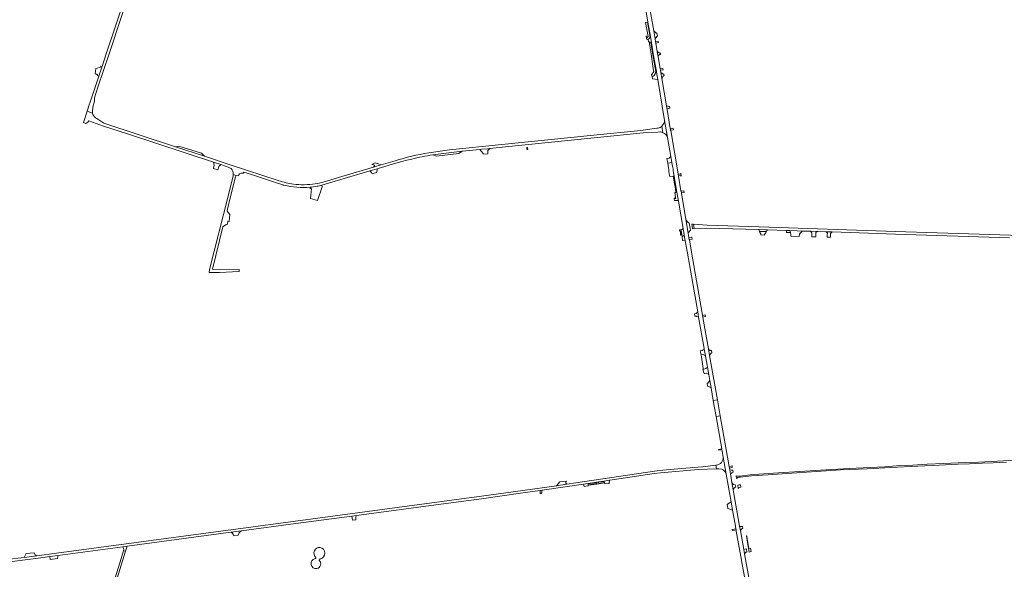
# Model space of a CAD drawing. Header units: metres. Extents: x 166325 to 190320, y 381923 to 404576.
# Tile 629 of 656: x 169828 to 171145, y 398310 to 399046. Entities that reach past the tile are written whole.
import ezdxf

# ---------------------------------------------------------------- set-up
doc = ezdxf.new("R2010")
doc.units = ezdxf.units.M
for name, color, linetype, lineweight in [('B-WE-OG-WATER_MEER-GV', 8, 'Continuous', 18), ('B-WE-VH-VERHARDING_ASFALT-GV', 8, 'Continuous', 18), ('B-WE-VH-VERHARDING_BETON-GV', 8, 'Continuous', 18), ('B-WE-VH-VERHARDING_BETONSTRAATSTEEN-GV', 8, 'Continuous', 18), ('B-WE-VH-VERHARDING_FUNDERING_ZAND-GV', 8, 'Continuous', 18), ('B-WE-VH-VERHARDING_STRAATBAKSTEEN-GV', 8, 'Continuous', 18)]:
    doc.layers.add(name, color=color, linetype=linetype, lineweight=lineweight)

msp = doc.modelspace()

# ---------------------------------------------------------------- linework, layer by layer
at = {"layer": 'B-WE-OG-WATER_MEER-GV'}
for points in [[(170229.796, 398339.044, 0.7019163), (170223.922, 398326.132)], [(170229.865, 398323.924, 0.87843729), (170229.796, 398339.044)], [(170223.194, 398324.052, 0.97392232), (170225.601, 398310.744)], [(170224.04, 398324.502, -0.40138655), (170223.194, 398324.052)], [(170225.601, 398310.744, 0.59452224), (170228.723, 398321.75)]]:
    msp.add_lwpolyline(points, format="xyb", dxfattribs=at)
at = {"layer": 'B-WE-OG-WATER_MEER-GV', "flags": 128}
for points in [[(170223.922, 398326.132), (170224.365, 398325.943), (170224.04, 398324.502)], [(170228.723, 398321.75), (170228.745, 398321.842), (170229.094, 398322.491), (170229.865, 398323.924)]]:
    msp.add_lwpolyline(points, dxfattribs=at)
at = {"layer": 'B-WE-VH-VERHARDING_ASFALT-GV', "flags": 128}
for points in [[(169991.821, 399153.66), (169984.331, 399122.369), (169980.962, 399111.17), (169943.875, 399000), (169938.143, 398982.817), (169937.777, 398981.72), (169936.093, 398976.674), (169933.867, 398970.002), (169923.51, 398938.953), (169923.124, 398937.797), (169920.202, 398929.04), (169919.048, 398925.58), (169918.189, 398923.006), (169925.555, 398920.536)], [(169991.821, 399153.66), (169984.331, 399122.369), (169980.962, 399111.17), (169943.875, 399000), (169938.143, 398982.817), (169937.777, 398981.72), (169936.093, 398976.674), (169933.867, 398970.002), (169923.51, 398938.953), (169923.124, 398937.797), (169920.202, 398929.04), (169919.048, 398925.58), (169918.189, 398923.006), (169925.555, 398920.536)], [(169925.422, 398922.428), (169925.811, 398928.46), (169928.032, 398936.21), (169927.981, 398940.84), (169932.561, 398954.95), (169947.624, 399000), (169963.882, 399048.621), (169976.573, 399086.791)], [(169925.422, 398922.428), (169925.811, 398928.46), (169928.032, 398936.21), (169927.981, 398940.84), (169932.561, 398954.95), (169947.624, 399000), (169963.882, 399048.621), (169976.573, 399086.791)], [(170751.108, 398595.808), (170749.532, 398604.777), (170742.154, 398646.751), (170742.036, 398647.422), (170741.634, 398649.711), (170741.558, 398650.146), (170726.76, 398734.339), (170723.976, 398750.617), (170723.89, 398751.119), (170723.461, 398753.628), (170723.393, 398754.028), (170722.52, 398759.13), (170719.31, 398778.26), (170713.403, 398812.864), (170713.291, 398813.522), (170712.897, 398815.827), (170712.805, 398816.364), (170709.479, 398835.847), (170709.401, 398836.302), (170709.03, 398838.476), (170708.877, 398839.374), (170699.03, 398897.059), (170698.972, 398897.387), (170698.569, 398899.67), (170698.5, 398900.059), (170694.201, 398925.28), (170693.331, 398930.386), (170687.156, 398966.614), (170685.757, 398974.824), (170685.234, 398977.891), (170684.95, 398979.559), (170682.133, 398996.086), (170681.466, 399000), (170680.973, 399002.891), (170679.071, 399014.054), (170678.71, 399016.168), (170678.076, 399019.889), (170676.266, 399030.506), (170668.608, 399075.439)], [(170751.108, 398595.808), (170749.532, 398604.777), (170742.154, 398646.751), (170742.036, 398647.422), (170741.634, 398649.711), (170741.558, 398650.146), (170726.76, 398734.339), (170723.976, 398750.617), (170723.89, 398751.119), (170723.461, 398753.628), (170723.393, 398754.028), (170722.52, 398759.13), (170719.31, 398778.26), (170713.403, 398812.864), (170713.291, 398813.522), (170712.897, 398815.827), (170712.805, 398816.364), (170709.479, 398835.847), (170709.401, 398836.302), (170709.03, 398838.476), (170708.877, 398839.374), (170699.03, 398897.059), (170698.972, 398897.387), (170698.569, 398899.67), (170698.5, 398900.059), (170694.201, 398925.28), (170693.331, 398930.386), (170687.156, 398966.614), (170685.757, 398974.824), (170685.234, 398977.891), (170684.95, 398979.559), (170682.133, 398996.086), (170681.466, 399000), (170680.973, 399002.891), (170679.071, 399014.054), (170678.71, 399016.168), (170678.076, 399019.889), (170676.266, 399030.506), (170668.608, 399075.439)], [(170664.51, 399066.511), (170668.606, 399042.38), (170671.924, 399022.828), (170673.372, 399014.293), (170675.798, 399000), (170679.861, 398976.063), (170680.542, 398972.048), (170681.68, 398965.346), (170690.948, 398910.737), (170694.9, 398887.879), (170699.246, 398862.452), (170700.651, 398854.228), (170701.162, 398851.238), (170701.671, 398848.26), (170702.133, 398845.558), (170702.53, 398843.236), (170702.975, 398840.634), (170703.413, 398838.07), (170703.725, 398836.244), (170707.4, 398814.741), (170709.445, 398802.775), (170715.731, 398765.997), (170717.173, 398757.557), (170717.252, 398757.095), (170718.579, 398749.333), (170721.35, 398733.118), (170735.218, 398654.211), (170736.424, 398647.348), (170743.773, 398605.534), (170743.999, 398604.245), (170745.516, 398595.614), (170748.169, 398580.521), (170749.493, 398572.989), (170749.964, 398570.315), (170751.333, 398562.537), (170753.069, 398552.668), (170756.051, 398535.725), (170761.537, 398536.644), (170751.108, 398595.808)], [(170664.51, 399066.511), (170668.606, 399042.38), (170671.924, 399022.828), (170673.372, 399014.293), (170675.798, 399000), (170679.861, 398976.063), (170680.542, 398972.048), (170681.68, 398965.346), (170690.948, 398910.737), (170694.9, 398887.879), (170699.246, 398862.452), (170700.651, 398854.228), (170701.162, 398851.238), (170701.671, 398848.26), (170702.133, 398845.558), (170702.53, 398843.236), (170702.975, 398840.634), (170703.413, 398838.07), (170703.725, 398836.244), (170707.4, 398814.741), (170709.445, 398802.775), (170715.731, 398765.997), (170717.173, 398757.557), (170717.252, 398757.095), (170718.579, 398749.333), (170721.35, 398733.118), (170735.218, 398654.211), (170736.424, 398647.348), (170743.773, 398605.534), (170743.999, 398604.245), (170745.516, 398595.614), (170748.169, 398580.521), (170749.493, 398572.989), (170749.964, 398570.315), (170751.333, 398562.537), (170753.069, 398552.668), (170756.051, 398535.725), (170761.537, 398536.644), (170751.108, 398595.808)], [(169925.555, 398920.536), (169918.189, 398923.006), (169913.21, 398908.08), (169916.472, 398906.6), (169919.331, 398908.251), (169920.4, 398909.92), (169940.112, 398903.141), (169972.402, 398892.7), (170087.148, 398854.781), (170097.158, 398851.473), (170104.822, 398848.94), (170110.922, 398846.298)], [(169925.555, 398920.536), (169918.189, 398923.006), (169913.21, 398908.08), (169916.472, 398906.6), (169919.331, 398908.251), (169920.4, 398909.92), (169940.112, 398903.141), (169972.402, 398892.7), (170087.148, 398854.781), (170097.158, 398851.473), (170104.822, 398848.94), (170110.922, 398846.298)], [(170174.7, 398830), (170173.602, 398830.356), (170110.843, 398850.731), (170075.052, 398862.611), (170036.311, 398875.371), (169940.691, 398907.001), (169931.021, 398913.141), (169929.256, 398914.262)], [(170174.7, 398830), (170173.602, 398830.356), (170110.843, 398850.731), (170075.052, 398862.611), (170036.311, 398875.371), (169940.691, 398907.001), (169931.021, 398913.141), (169929.256, 398914.262)], [(170688.732, 398894.204), (170687.21, 398903.011)], [(170688.732, 398894.204), (170687.21, 398903.011)], [(170682.076, 398900.353), (170680.3, 398900.098), (170659.27, 398897.078), (170596.33, 398890.86), (170472.981, 398878.21), (170403.281, 398871.21), (170375.212, 398867.23)], [(170682.076, 398900.353), (170680.3, 398900.098), (170659.27, 398897.078), (170596.33, 398890.86), (170472.981, 398878.21), (170403.281, 398871.21), (170375.212, 398867.23)], [(170380.611, 398864.641), (170419.971, 398869.381), (170443.512, 398871.75), (170445.747, 398871.975), (170453.742, 398872.78), (170456.888, 398873.097), (170473.43, 398874.761), (170596.511, 398887.32), (170666.64, 398894.31), (170681.633, 398895.149), (170684.281, 398895.297)], [(170380.611, 398864.641), (170419.971, 398869.381), (170443.512, 398871.75), (170445.747, 398871.975), (170453.742, 398872.78), (170456.888, 398873.097), (170473.43, 398874.761), (170596.511, 398887.32), (170666.64, 398894.31), (170681.633, 398895.149), (170684.281, 398895.297)], [(170232.06, 398823.779), (170232.204, 398823.816), (170232.348, 398823.853), (170236.702, 398825.151), (170296.604, 398843.005), (170306.516, 398845.959), (170307.536, 398846.263), (170331.459, 398853.393), (170339.293, 398855.57), (170345.862, 398857.281), (170352.455, 398858.894)], [(170232.06, 398823.779), (170232.204, 398823.816), (170232.348, 398823.853), (170236.702, 398825.151), (170296.604, 398843.005), (170306.516, 398845.959), (170307.536, 398846.263), (170331.459, 398853.393), (170339.293, 398855.57), (170345.862, 398857.281), (170352.455, 398858.894)], [(170330.33, 398856.758), (170311.57, 398851.13), (170305.466, 398849.299), (170301.467, 398848.099), (170259.072, 398835.381), (170234.231, 398828.21)], [(170330.33, 398856.758), (170311.57, 398851.13), (170305.466, 398849.299), (170301.467, 398848.099), (170259.072, 398835.381), (170234.231, 398828.21)], [(170113.521, 398836.6), (170106.531, 398807.68), (170081.892, 398711.021), (170081.331, 398707.271), (170095.491, 398707.291), (170121.65, 398708.211), (170121.421, 398711.201), (170094.841, 398710.831), (170086.841, 398710.87), (170085.801, 398711.631), (170099.79, 398768.37), (170104.131, 398771.47), (170105.803, 398771.69)], [(170113.521, 398836.6), (170106.531, 398807.68), (170081.892, 398711.021), (170081.331, 398707.271), (170095.491, 398707.291), (170121.65, 398708.211), (170121.421, 398711.201), (170094.841, 398710.831), (170086.841, 398710.87), (170085.801, 398711.631), (170099.79, 398768.37), (170104.131, 398771.47), (170105.803, 398771.69)], [(170105.803, 398771.69), (170106.252, 398775.61), (170108.22, 398775.39), (170109.292, 398784.77), (170105.742, 398789.31), (170105.943, 398791.871), (170109.932, 398808.59), (170116.859, 398835.313), (170117.639, 398837.002), (170113.725, 398838.374)], [(170105.803, 398771.69), (170106.252, 398775.61), (170108.22, 398775.39), (170109.292, 398784.77), (170105.742, 398789.31), (170105.943, 398791.871), (170109.932, 398808.59), (170116.859, 398835.313), (170117.639, 398837.002), (170113.725, 398838.374)], [(170113.725, 398838.374), (170117.639, 398837.002), (170120.706, 398836.303), (170120.859, 398837.011), (170121.176, 398837.937), (170122.049, 398839.075), (170122.79, 398839.71), (170124.245, 398840.213), (170125.833, 398840.239), (170127.156, 398839.948), (170127.722, 398841.254), (170138.032, 398838.09), (170170.163, 398827.579), (170179.989, 398824.365)], [(170113.725, 398838.374), (170117.639, 398837.002), (170120.706, 398836.303), (170120.859, 398837.011), (170121.176, 398837.937), (170122.049, 398839.075), (170122.79, 398839.71), (170124.245, 398840.213), (170125.833, 398840.239), (170127.156, 398839.948), (170127.722, 398841.254), (170138.032, 398838.09), (170170.163, 398827.579), (170179.989, 398824.365)], [(171167.67, 398756.419), (171000, 398762.166), (170817.59, 398768.04), (170747.68, 398770.34), (170729.604, 398771.625), (170730.373, 398766.108), (170747.6, 398766.5), (170817.046, 398764.495), (170826.025, 398764.204), (170828.39, 398764.127), (170854.076, 398763.291), (170857.631, 398763.175), (170858.52, 398763.146), (170868.077, 398762.835), (170874.784, 398762.617), (170885.317, 398762.274), (170886.313, 398762.242), (170894.892, 398761.963), (170896.113, 398761.923), (170907.025, 398761.568), (170914.894, 398761.312), (171000, 398758.543), (171152.54, 398753.38)], [(171167.67, 398756.419), (171000, 398762.166), (170817.59, 398768.04), (170747.68, 398770.34), (170729.604, 398771.625), (170730.373, 398766.108), (170747.6, 398766.5), (170817.046, 398764.495), (170826.025, 398764.204), (170828.39, 398764.127), (170854.076, 398763.291), (170857.631, 398763.175), (170858.52, 398763.146), (170868.077, 398762.835), (170874.784, 398762.617), (170885.317, 398762.274), (170886.313, 398762.242), (170894.892, 398761.963), (170896.113, 398761.923), (170907.025, 398761.568), (170914.894, 398761.312), (171000, 398758.543), (171152.54, 398753.38)], [(170803.377, 398298.839), (170797.798, 398330.581), (170796.761, 398336.478), (170792.309, 398361.809), (170791.313, 398367.472), (170782.742, 398416.235), (170781.028, 398425.99), (170779.03, 398437.352), (170778.067, 398442.831), (170777.76, 398444.58), (170777.66, 398445.155), (170777.24, 398447.56), (170765.307, 398515.256), (170759.826, 398514.277), (170767.47, 398470.841), (170767.629, 398469.937), (170769.379, 398459.995), (170773.42, 398437.059), (170779.908, 398400.18), (170781.897, 398388.877), (170785.167, 398370.29), (170786.264, 398364.055), (170786.528, 398362.551), (170786.8, 398361.008), (170793.675, 398321.935), (170794.246, 398318.687), (170797.572, 398299.784)], [(171162.324, 398455.831), (171144.498, 398454.776), (171127.984, 398453.995), (171111.084, 398453.248), (171093.682, 398452.673), (171064.106, 398451.59), (171042.383, 398450.351), (171023.182, 398449.218), (171006.609, 398448.636), (170984.902, 398446.942), (170937.735, 398444.695), (170899.37, 398442.485), (170829.35, 398437.91), (170805.15, 398436.08), (170791.723, 398434.635), (170792.03, 398433.04), (170807.19, 398434.75), (170829.43, 398436.39), (170854.217, 398437.842), (170894.216, 398440.775), (170926.426, 398442.706), (170961.944, 398444.291), (170993.756, 398446.041), (171029.856, 398447.801), (171058.326, 398449.322), (171083.572, 398450.569), (171098.713, 398451.08), (171115.674, 398451.758), (171130.684, 398452.28), (171148.367, 398453.153)], [(170272.476, 398381.087), (170278.5, 398381.891), (170391.431, 398396.97), (170445.962, 398404.22), (170501.392, 398411.92), (170524.313, 398415.298), (170527.01, 398415.695), (170582.458, 398423.866), (170588.682, 398424.783), (170599.845, 398426.428), (170602.558, 398426.828), (170609.473, 398427.847), (170617.328, 398429.004), (170620.678, 398429.498), (170677.011, 398437.8), (170685.26, 398438.76), (170735.99, 398443.32), (170760.175, 398444.23), (170759.599, 398449.092), (170742.02, 398447.011), (170728.8, 398446.051), (170724.925, 398445.689), (170713.558, 398444.626), (170688.48, 398442.281), (170677.28, 398441.021), (170572.002, 398425.4), (170560.244, 398423.684), (170546.109, 398421.621), (170501.152, 398415.06), (170445.752, 398407.49), (170196.96, 398374.19), (169877.222, 398331.2), (169850.739, 398327.82), (169834.079, 398325.694), (169810.465, 398322.681)], [(170272.476, 398381.087), (170278.5, 398381.891), (170391.431, 398396.97), (170445.962, 398404.22), (170501.392, 398411.92), (170524.313, 398415.298), (170527.01, 398415.695), (170582.458, 398423.866), (170588.682, 398424.783), (170599.845, 398426.428), (170602.558, 398426.828), (170609.473, 398427.847), (170617.328, 398429.004), (170620.678, 398429.498), (170677.011, 398437.8), (170685.26, 398438.76), (170735.99, 398443.32), (170760.175, 398444.23), (170759.599, 398449.092), (170742.02, 398447.011), (170728.8, 398446.051), (170724.925, 398445.689), (170713.558, 398444.626), (170688.48, 398442.281), (170677.28, 398441.021), (170572.002, 398425.4), (170560.244, 398423.684), (170546.109, 398421.621), (170501.152, 398415.06), (170445.752, 398407.49), (170196.96, 398374.19), (169877.222, 398331.2), (169850.739, 398327.82), (169834.079, 398325.694), (169810.465, 398322.681)], [(169806.928, 398318.667), (169810.594, 398319.159), (169849.368, 398324.362), (169855.58, 398325.196), (169868.262, 398326.897), (169879.143, 398328.357), (169965.821, 398339.988), (169971.8, 398340.79), (170110.368, 398359.384), (170124.843, 398361.326), (170197.381, 398371.06), (170272.476, 398381.087)], [(169806.928, 398318.667), (169810.594, 398319.159), (169849.368, 398324.362), (169855.58, 398325.196), (169868.262, 398326.897), (169879.143, 398328.357), (169965.821, 398339.988), (169971.8, 398340.79), (170110.368, 398359.384), (170124.843, 398361.326), (170197.381, 398371.06), (170272.476, 398381.087)]]:
    msp.add_lwpolyline(points, dxfattribs=at)
at = {"layer": 'B-WE-VH-VERHARDING_ASFALT-GV'}
for points in [[(169925.555, 398920.536, -0.04703069), (169925.422, 398922.428)], [(169925.555, 398920.536, -0.04703069), (169925.422, 398922.428)], [(169929.256, 398914.262, -0.18637741), (169925.555, 398920.536)], [(169929.256, 398914.262, -0.18637741), (169925.555, 398920.536)], [(170687.21, 398903.011, -0.12886282), (170682.076, 398900.353)], [(170687.21, 398903.011, -0.12886282), (170682.076, 398900.353)], [(170684.281, 398895.297, -0.09445965), (170688.732, 398894.204)], [(170684.281, 398895.297, -0.09445965), (170688.732, 398894.204)], [(170375.212, 398867.23, 0.03025292), (170330.33, 398856.758)], [(170375.212, 398867.23, 0.03025292), (170330.33, 398856.758)], [(170352.455, 398858.894, -0.01566264), (170380.611, 398864.641)], [(170352.455, 398858.894, -0.01566264), (170380.611, 398864.641)], [(170110.922, 398846.298, -0.19050423), (170113.725, 398838.374)], [(170110.922, 398846.298, -0.19050423), (170113.725, 398838.374)], [(170113.725, 398838.374, -0.03945568), (170113.521, 398836.6)], [(170113.725, 398838.374, -0.03945568), (170113.521, 398836.6)], [(170194.141, 398825.361, -0.03772006), (170174.7, 398830)], [(170194.141, 398825.361, -0.03772006), (170174.7, 398830)], [(170179.989, 398824.365, 0.00595514), (170181.458, 398824.018)], [(170179.989, 398824.365, 0.00595514), (170181.458, 398824.018)], [(170181.458, 398824.018, 0.08684172), (170216.463, 398821.189)], [(170181.458, 398824.018, 0.08684172), (170216.463, 398821.189)], [(170223.422, 398825.57, -0.05939019), (170194.141, 398825.361)], [(170223.422, 398825.57, -0.05939019), (170194.141, 398825.361)], [(170216.463, 398821.189, 0.02331752), (170225.893, 398822.511)], [(170216.463, 398821.189, 0.02331752), (170225.893, 398822.511)], [(170234.231, 398828.21, -0.04235371), (170223.422, 398825.57)], [(170234.231, 398828.21, -0.04235371), (170223.422, 398825.57)], [(170225.893, 398822.511, 0.02405063), (170232.06, 398823.779)]]:
    msp.add_lwpolyline(points, format="xyb", dxfattribs=at)
at = {"layer": 'B-WE-VH-VERHARDING_ASFALT-GV', "flags": 128}
for points in [[(170041.111, 398876.381), (170036.311, 398875.371), (170075.052, 398862.611), (170071.072, 398866.621)], [(170041.111, 398876.381), (170036.311, 398875.371), (170075.052, 398862.611), (170071.072, 398866.621)], [(170415.71, 398866.24), (170419.971, 398869.381), (170380.611, 398864.641), (170385.62, 398862.83)], [(170415.71, 398866.24), (170419.971, 398869.381), (170380.611, 398864.641), (170385.62, 398862.83)], [(170761.537, 398536.644), (170756.051, 398535.725), (170757.346, 398528.369), (170758.551, 398521.523), (170759.826, 398514.277), (170765.307, 398515.256)], [(170791.723, 398434.635), (170788.24, 398434.26), (170786.5, 398434.86), (170787.11, 398431.31), (170788.78, 398432.48), (170792.03, 398433.04)]]:
    msp.add_lwpolyline(points, close=True, dxfattribs=at)
at = {"layer": 'B-WE-VH-VERHARDING_BETON-GV', "flags": 128}
for points in [[(169938.143, 398982.817), (169936.449, 398983.324), (169936.105, 398981.949), (169934.797, 398981.585), (169931.682, 398980.718), (169929.956, 398980.238), (169928.858, 398972.823), (169930.049, 398972.783), (169931.16, 398972.386), (169932.152, 398971.513), (169931.954, 398970.72), (169933.867, 398970.002), (169936.093, 398976.674), (169937.777, 398981.72)], [(169938.143, 398982.817), (169936.449, 398983.324), (169936.105, 398981.949), (169934.797, 398981.585), (169931.682, 398980.718), (169929.956, 398980.238), (169928.858, 398972.823), (169930.049, 398972.783), (169931.16, 398972.386), (169932.152, 398971.513), (169931.954, 398970.72), (169933.867, 398970.002), (169936.093, 398976.674), (169937.777, 398981.72)], [(170828.29, 398763.939), (170828.39, 398764.127), (170826.025, 398764.204), (170817.046, 398764.495), (170817.77, 398762.072), (170827.126, 398761.767)], [(170828.29, 398763.939), (170828.39, 398764.127), (170826.025, 398764.204), (170817.046, 398764.495), (170817.77, 398762.072), (170827.126, 398761.767)], [(170858.52, 398763.146), (170857.631, 398763.175), (170854.076, 398763.291), (170854.144, 398760.843), (170859.189, 398760.63)], [(170858.52, 398763.146), (170857.631, 398763.175), (170854.076, 398763.291), (170854.144, 398760.843), (170859.189, 398760.63)]]:
    msp.add_lwpolyline(points, close=True, dxfattribs=at)
msp.add_lwpolyline([(170216.463, 398821.189), (170216.592, 398819.245), (170218.233, 398819.351), (170217.033, 398806.266), (170226.329, 398803.37), (170232.467, 398821.679), (170232.06, 398823.779)], dxfattribs=at)
msp.add_lwpolyline([(170216.463, 398821.189), (170216.592, 398819.245), (170218.233, 398819.351), (170217.033, 398806.266), (170226.329, 398803.37), (170232.467, 398821.679), (170232.06, 398823.779)], dxfattribs=at)
at = {"layer": 'B-WE-VH-VERHARDING_BETON-GV'}
for points in [[(170225.893, 398822.511, -0.02331752), (170216.463, 398821.189)], [(170232.06, 398823.779, -0.02405063), (170225.893, 398822.511)], [(170232.06, 398823.779, -0.02405063), (170225.893, 398822.511)]]:
    msp.add_lwpolyline(points, format="xyb", dxfattribs=at)
at = {"layer": 'B-WE-VH-VERHARDING_BETONSTRAATSTEEN-GV', "flags": 128}
for points in [[(170668.606, 399042.38), (170667.934, 399042.266), (170671.386, 399021.929), (170671.924, 399022.828)], [(170668.606, 399042.38), (170667.934, 399042.266), (170671.386, 399021.929), (170671.924, 399022.828)], [(170671.924, 399022.828), (170671.386, 399021.929), (170670.288, 399020.093), (170668.891, 399019.313), (170669.409, 399015.652), (170670.226, 399015.689), (170672.633, 399014.578), (170673.372, 399014.293)], [(170671.924, 399022.828), (170671.386, 399021.929), (170670.288, 399020.093), (170668.891, 399019.313), (170669.409, 399015.652), (170670.226, 399015.689), (170672.633, 399014.578), (170673.372, 399014.293)], [(170680.568, 399027.841), (170679.582, 399027.672), (170676.266, 399030.506), (170678.076, 399019.889), (170680.376, 399023.069), (170681.354, 399023.236)], [(170680.568, 399027.841), (170679.582, 399027.672), (170676.266, 399030.506), (170678.076, 399019.889), (170680.376, 399023.069), (170681.354, 399023.236)], [(170675.798, 399000), (170673.372, 399014.293), (170672.633, 399014.578), (170676.179, 398993.491), (170679.296, 398975.967), (170679.861, 398976.063)], [(170675.798, 399000), (170673.372, 399014.293), (170672.633, 399014.578), (170676.179, 398993.491), (170679.296, 398975.967), (170679.861, 398976.063)], [(170682.466, 399016.719), (170678.71, 399016.168), (170679.071, 399014.054), (170682.775, 399014.908)], [(170682.466, 399016.719), (170678.71, 399016.168), (170679.071, 399014.054), (170682.775, 399014.908)], [(170685.32, 399000), (170685.155, 399000.964), (170683.95, 399000.902), (170683.362, 399001.486), (170680.973, 399002.891), (170681.466, 399000), (170682.133, 398996.086), (170682.404, 398997.229), (170683.12, 398998.129), (170684.127, 398998.825), (170685.486, 398999.025)], [(170685.32, 399000), (170685.155, 399000.964), (170683.95, 399000.902), (170683.362, 399001.486), (170680.973, 399002.891), (170681.466, 399000), (170682.133, 398996.086), (170682.404, 398997.229), (170683.12, 398998.129), (170684.127, 398998.825), (170685.486, 398999.025)], [(170680.542, 398972.048), (170679.861, 398976.063), (170679.296, 398975.967), (170678.137, 398972.933), (170676.761, 398970.975), (170675.707, 398970.019), (170674.235, 398969.473), (170674.602, 398966.191), (170681.68, 398965.346)], [(170680.542, 398972.048), (170679.861, 398976.063), (170679.296, 398975.967), (170678.137, 398972.933), (170676.761, 398970.975), (170675.707, 398970.019), (170674.235, 398969.473), (170674.602, 398966.191), (170681.68, 398965.346)], [(170688.694, 398980.232), (170684.95, 398979.559), (170685.234, 398977.891), (170689.014, 398978.357)], [(170688.694, 398980.232), (170684.95, 398979.559), (170685.234, 398977.891), (170689.014, 398978.357)], [(170690.271, 398970.994), (170690.007, 398972.541), (170689.174, 398972.659), (170688.373, 398973.168), (170687.538, 398973.639), (170685.757, 398974.824), (170687.156, 398966.614), (170687.641, 398967.436), (170688.574, 398969.328), (170689.294, 398970.121)], [(170690.271, 398970.994), (170690.007, 398972.541), (170689.174, 398972.659), (170688.373, 398973.168), (170687.538, 398973.639), (170685.757, 398974.824), (170687.156, 398966.614), (170687.641, 398967.436), (170688.574, 398969.328), (170689.294, 398970.121)], [(170697.374, 398929.376), (170696.632, 398929.342), (170695.663, 398929.555), (170695.087, 398929.571), (170693.331, 398930.386), (170694.201, 398925.28), (170694.831, 398926.034), (170696.266, 398926.832), (170697.793, 398926.921)], [(170697.374, 398929.376), (170696.632, 398929.342), (170695.663, 398929.555), (170695.087, 398929.571), (170693.331, 398930.386), (170694.201, 398925.28), (170694.831, 398926.034), (170696.266, 398926.832), (170697.793, 398926.921)], [(170702.336, 398900.319), (170698.569, 398899.67), (170698.972, 398897.387), (170702.729, 398898.034)], [(170702.336, 398900.319), (170698.569, 398899.67), (170698.972, 398897.387), (170702.729, 398898.034)], [(170454.407, 398870.238), (170456.888, 398873.097), (170453.742, 398872.78), (170445.747, 398871.975), (170443.512, 398871.75), (170448.184, 398866.386), (170448.206, 398865.59), (170454.259, 398866.026)], [(170454.407, 398870.238), (170456.888, 398873.097), (170453.742, 398872.78), (170445.747, 398871.975), (170443.512, 398871.75), (170448.184, 398866.386), (170448.206, 398865.59), (170454.259, 398866.026)], [(170507.541, 398874.329), (170506.663, 398874.25), (170506.719, 398871.525), (170507.656, 398871.519)], [(170507.541, 398874.329), (170506.663, 398874.25), (170506.719, 398871.525), (170507.656, 398871.519)], [(170699.246, 398862.452), (170697.125, 398859.999), (170694.066, 398859.574), (170695.039, 398853.333), (170700.651, 398854.228)], [(170699.246, 398862.452), (170697.125, 398859.999), (170694.066, 398859.574), (170695.039, 398853.333), (170700.651, 398854.228)], [(170702.975, 398840.634), (170702.53, 398843.236), (170702.133, 398845.558), (170701.671, 398848.26), (170701.162, 398851.238), (170700.651, 398854.228), (170695.039, 398853.333), (170695.512, 398850.296), (170695.964, 398847.401), (170696.372, 398844.786), (170696.762, 398842.285), (170697.159, 398839.738), (170697.564, 398837.139), (170697.797, 398835.649), (170702.546, 398836.126), (170703.725, 398836.244), (170703.413, 398838.07)], [(170702.975, 398840.634), (170702.53, 398843.236), (170702.133, 398845.558), (170701.671, 398848.26), (170701.162, 398851.238), (170700.651, 398854.228), (170695.039, 398853.333), (170695.512, 398850.296), (170695.964, 398847.401), (170696.372, 398844.786), (170696.762, 398842.285), (170697.159, 398839.738), (170697.564, 398837.139), (170697.797, 398835.649), (170702.546, 398836.126), (170703.725, 398836.244), (170703.413, 398838.07)], [(170306.424, 398844.11), (170306.516, 398845.959), (170296.604, 398843.005), (170298.708, 398840.772), (170299.646, 398839.207), (170305.296, 398840.914)], [(170306.424, 398844.11), (170306.516, 398845.959), (170296.604, 398843.005), (170298.708, 398840.772), (170299.646, 398839.207), (170305.296, 398840.914)], [(170703.725, 398836.244), (170702.546, 398836.126), (170704.15, 398825.88), (170704.812, 398821.816), (170705.998, 398814.501), (170707.4, 398814.741)], [(170703.725, 398836.244), (170702.546, 398836.126), (170704.15, 398825.88), (170704.812, 398821.816), (170705.998, 398814.501), (170707.4, 398814.741)], [(170712.6, 398839.832), (170711.983, 398838.977), (170709.03, 398838.476), (170709.401, 398836.302), (170712.352, 398836.803), (170713.234, 398836.098)], [(170712.6, 398839.832), (170711.983, 398838.977), (170709.03, 398838.476), (170709.401, 398836.302), (170712.352, 398836.803), (170713.234, 398836.098)], [(170707.4, 398814.741), (170705.998, 398814.501), (170705.851, 398814.361), (170704.717, 398813.955), (170705.548, 398807.595), (170705.715, 398806.317), (170703.611, 398805.995), (170704.035, 398803.271), (170706.075, 398803.561), (170706.978, 398803.609), (170708.267, 398803.352), (170709.445, 398802.775)], [(170707.4, 398814.741), (170705.998, 398814.501), (170705.851, 398814.361), (170704.717, 398813.955), (170705.548, 398807.595), (170705.715, 398806.317), (170703.611, 398805.995), (170704.035, 398803.271), (170706.075, 398803.561), (170706.978, 398803.609), (170708.267, 398803.352), (170709.445, 398802.775)], [(170716.565, 398816.449), (170712.897, 398815.827), (170713.291, 398813.522), (170716.956, 398814.144)], [(170716.565, 398816.449), (170712.897, 398815.827), (170713.291, 398813.522), (170716.956, 398814.144)], [(170729.604, 398771.625), (170727.25, 398771.849), (170728.12, 398765.599), (170730.373, 398766.108)], [(170729.604, 398771.625), (170727.25, 398771.849), (170728.12, 398765.599), (170730.373, 398766.108)], [(170825.236, 398759.267), (170825.533, 398759.622), (170825.881, 398759.928), (170826.273, 398760.176), (170827.126, 398761.767), (170817.77, 398762.072), (170818.293, 398760.324), (170818.672, 398760.084), (170819.004, 398759.783), (170819.279, 398759.429), (170819.489, 398759.033), (170819.628, 398758.607), (170819.691, 398758.163), (170819.679, 398757.806), (170819.676, 398757.715), (170819.584, 398757.276), (170824.727, 398757.064), (170824.688, 398757.526), (170824.721, 398757.988), (170824.825, 398758.439), (170824.999, 398758.869)], [(170825.236, 398759.267), (170825.533, 398759.622), (170825.881, 398759.928), (170826.273, 398760.176), (170827.126, 398761.767), (170817.77, 398762.072), (170818.293, 398760.324), (170818.672, 398760.084), (170819.004, 398759.783), (170819.279, 398759.429), (170819.489, 398759.033), (170819.628, 398758.607), (170819.691, 398758.163), (170819.679, 398757.806), (170819.676, 398757.715), (170819.584, 398757.276), (170824.727, 398757.064), (170824.688, 398757.526), (170824.721, 398757.988), (170824.825, 398758.439), (170824.999, 398758.869)], [(170872.136, 398759.864), (170874.784, 398762.617), (170868.077, 398762.835), (170858.52, 398763.146), (170859.189, 398760.63), (170859.886, 398758.012), (170859.883, 398755.853), (170870.84, 398755.472), (170870.99, 398756.244), (170871.395, 398758.329)], [(170872.136, 398759.864), (170874.784, 398762.617), (170868.077, 398762.835), (170858.52, 398763.146), (170859.189, 398760.63), (170859.886, 398758.012), (170859.883, 398755.853), (170870.84, 398755.472), (170870.99, 398756.244), (170871.395, 398758.329)], [(170893.2, 398760.755), (170894.892, 398761.963), (170886.313, 398762.242), (170887.937, 398760.151), (170887.887, 398757.588), (170887.878, 398757.189), (170887.842, 398755.703), (170887.826, 398755.009), (170893.005, 398754.841), (170893.023, 398755.445), (170893.071, 398757.063), (170893.082, 398757.436)], [(170893.2, 398760.755), (170894.892, 398761.963), (170886.313, 398762.242), (170887.937, 398760.151), (170887.887, 398757.588), (170887.878, 398757.189), (170887.842, 398755.703), (170887.826, 398755.009), (170893.005, 398754.841), (170893.023, 398755.445), (170893.071, 398757.063), (170893.082, 398757.436)], [(170914.894, 398761.312), (170907.025, 398761.568), (170908.81, 398759.535), (170908.595, 398757.067), (170908.568, 398756.23), (170908.521, 398754.717), (170908.509, 398754.345), (170912.747, 398754.433), (170912.751, 398754.644), (170912.784, 398756.37), (170912.796, 398757.036), (170912.822, 398759.425)], [(170914.894, 398761.312), (170907.025, 398761.568), (170908.81, 398759.535), (170908.595, 398757.067), (170908.568, 398756.23), (170908.521, 398754.717), (170908.509, 398754.345), (170912.747, 398754.433), (170912.751, 398754.644), (170912.784, 398756.37), (170912.796, 398757.036), (170912.822, 398759.425)], [(170727.118, 398754.262), (170723.461, 398753.628), (170723.89, 398751.119), (170727.553, 398751.755)], [(170727.118, 398754.262), (170723.461, 398753.628), (170723.89, 398751.119), (170727.553, 398751.755)], [(170735.218, 398654.211), (170733.775, 398652.793), (170733.221, 398652.375), (170732.597, 398652.067), (170731.919, 398651.931), (170730.868, 398651.719), (170731.484, 398648.713), (170732.525, 398648.684), (170733.554, 398648.413), (170733.915, 398648.318), (170736.424, 398647.348)], [(170745.343, 398650.362), (170741.634, 398649.711), (170742.036, 398647.422), (170745.745, 398648.075)], [(170743.999, 398604.245), (170741.043, 398602.533), (170738.57, 398602.203), (170739.656, 398596.933), (170742.573, 398597.382), (170745.516, 398595.614)], [(170753.753, 398602.538), (170752.76, 398602.467), (170752.016, 398602.775), (170751.484, 398602.935), (170750.993, 398603.238), (170750.61, 398603.572), (170749.532, 398604.777), (170751.108, 398595.808), (170751.723, 398597.183), (170752.366, 398598.101), (170753.224, 398599.117), (170754.26, 398599.654)], [(170748.169, 398580.521), (170745.929, 398578.62), (170745.166, 398578.245), (170742.843, 398577.715), (170742.209, 398577.57), (170743.508, 398572.662), (170743.642, 398571.855), (170744.864, 398571.958), (170746.591, 398572.104), (170746.878, 398572.108), (170749.964, 398570.315), (170749.493, 398572.989)], [(170751.333, 398562.537), (170748.571, 398558.867), (170747.695, 398558.718), (170748.375, 398554.707), (170749.166, 398554.846), (170753.069, 398552.668)], [(170767.629, 398469.937), (170767.47, 398470.841), (170763.099, 398470.146), (170763.259, 398469.203), (170766.278, 398469.698)], [(170781.062, 398448.226), (170777.24, 398447.56), (170777.66, 398445.155), (170781.481, 398445.821)], [(170782.035, 398442.635), (170780.519, 398442.615), (170778.067, 398442.831), (170779.03, 398437.352), (170780.859, 398438.948), (170782.514, 398439.874)], [(170558.78, 398425.264), (170558.857, 398426.685), (170559.566, 398427.696), (170550.813, 398426.834), (170549.965, 398425.791), (170549.024, 398424.717), (170548.749, 398424.404), (170546.109, 398421.621), (170560.244, 398423.684), (170559.016, 398424.721)], [(170602.624, 398426.332), (170602.631, 398426.333), (170609.546, 398427.352), (170609.669, 398427.37), (170609.473, 398427.847), (170602.558, 398426.828), (170599.845, 398426.428), (170588.682, 398424.783), (170588.613, 398424.267), (170588.755, 398424.288), (170599.916, 398425.933), (170599.917, 398425.933)], [(170588.393, 398422.612), (170588.434, 398422.916), (170588.613, 398424.267), (170588.682, 398424.783), (170582.458, 398423.866), (170583.387, 398420.682), (170588.222, 398421.323), (170588.554, 398421.365), (170588.433, 398422.308)], [(170602.624, 398426.332), (170599.917, 398425.933), (170599.916, 398425.933), (170600.113, 398424.559), (170588.434, 398422.916), (170588.393, 398422.612), (170588.433, 398422.308), (170600.185, 398423.914), (170602.927, 398424.28), (170610.495, 398425.367), (170610.26, 398425.937), (170602.822, 398424.847)], [(170785.44, 398423.015), (170783.521, 398423.266), (170783.063, 398423.457), (170781.992, 398424.376), (170781.718, 398424.739), (170781.028, 398425.99), (170782.742, 398416.235), (170782.999, 398416.843), (170783.988, 398418.564), (170784.403, 398419.161), (170784.806, 398419.47), (170786.005, 398419.761)], [(170792.312, 398423.049), (170790.477, 398422.641), (170788.683, 398422.242), (170789.429, 398417.94), (170790.353, 398418.914), (170790.973, 398419.324), (170792.699, 398419.882)], [(170278.5, 398381.891), (170272.476, 398381.087), (170272.953, 398378.319), (170273.228, 398375.737), (170277.666, 398376.088), (170277.637, 398377.58), (170277.717, 398380.034)], [(170124.843, 398361.326), (170110.368, 398359.384), (170111.89, 398358.744), (170112.458, 398358.451), (170113.296, 398357.409), (170113.781, 398356.584), (170114.283, 398354.764), (170120.317, 398355.496), (170121.774, 398358.425), (170122.366, 398359.341)], [(170795.149, 398367.069), (170792.924, 398366.953), (170792.321, 398366.969), (170791.896, 398367.016), (170791.313, 398367.472), (170792.309, 398361.809), (170793.171, 398362.954), (170793.762, 398363.576), (170794.267, 398363.845), (170795.025, 398364.178), (170795.617, 398364.371)], [(170801.119, 398353.259), (170800.904, 398354.503), (170800.442, 398354.435), (170803.334, 398337.756), (170803.794, 398337.784)], [(170800.365, 398337.013), (170796.761, 398336.478), (170797.798, 398330.581), (170799.502, 398332.591), (170801.075, 398332.924)], [(170805.908, 398337.91), (170803.794, 398337.784), (170803.334, 398337.756), (170804.195, 398332.793), (170806.646, 398333.739)], [(169847.293, 398331.9), (169836.778, 398330.892), (169834.079, 398325.694), (169850.739, 398327.82), (169849.443, 398328.809), (169848.508, 398329.342), (169848.158, 398329.939)]]:
    msp.add_lwpolyline(points, close=True, dxfattribs=at)
at = {"layer": 'B-WE-VH-VERHARDING_BETONSTRAATSTEEN-GV'}
for points in [[(170690.948, 398910.737, -0.19541506), (170687.21, 398903.011)], [(170690.948, 398910.737, -0.19541506), (170687.21, 398903.011)], [(170688.732, 398894.204, -0.18658419), (170694.9, 398887.879)], [(170688.732, 398894.204, -0.18658419), (170694.9, 398887.879)], [(170723.908, 398773.14, -0.17904112), (170719.31, 398778.26)], [(170723.908, 398773.14, -0.17904112), (170719.31, 398778.26)], [(170722.52, 398759.13, -0.11105129), (170725.45, 398763.87)], [(170722.52, 398759.13, -0.11105129), (170725.45, 398763.87)], [(170769.379, 398459.995, -0.38185853), (170760.387, 398449.185)], [(170763.632, 398444.36, -0.34542624), (170773.42, 398437.059)]]:
    msp.add_lwpolyline(points, format="xyb", dxfattribs=at)
at = {"layer": 'B-WE-VH-VERHARDING_BETONSTRAATSTEEN-GV', "flags": 128}
for points in [[(170687.21, 398903.011), (170688.732, 398894.204)], [(170694.9, 398887.879), (170690.948, 398910.737)], [(170694.9, 398887.879), (170690.948, 398910.737)], [(170719.31, 398778.26), (170722.52, 398759.13)], [(170719.31, 398778.26), (170722.52, 398759.13)], [(170725.45, 398763.87), (170723.908, 398773.14)], [(170725.45, 398763.87), (170723.908, 398773.14)], [(170773.42, 398437.059), (170769.379, 398459.995)], [(170760.387, 398449.185), (170759.76, 398449.111), (170759.599, 398449.092), (170760.175, 398444.23), (170763.632, 398444.36)]]:
    msp.add_lwpolyline(points, dxfattribs=at)
at = {"layer": 'B-WE-VH-VERHARDING_FUNDERING_ZAND-GV', "flags": 128}
for points in [[(170667.934, 399042.266), (170665.328, 399041.824), (170668.837, 399023.145), (170668.507, 399022.418), (170667.683, 399021.551), (170667.036, 399021.71), (170666.547, 399022.509), (170666.193, 399023.953), (170666.827, 399019.26), (170668.891, 399019.313), (170670.288, 399020.093), (170671.386, 399021.929)], [(170667.934, 399042.266), (170665.328, 399041.824), (170668.837, 399023.145), (170668.507, 399022.418), (170667.683, 399021.551), (170667.036, 399021.71), (170666.547, 399022.509), (170666.193, 399023.953), (170666.827, 399019.26), (170668.891, 399019.313), (170670.288, 399020.093), (170671.386, 399021.929)], [(170672.633, 399014.578), (170670.226, 399015.689), (170672.469, 399002.635), (170675.799, 398980.119), (170676.278, 398976.109), (170673.569, 398971.77), (170674.235, 398969.473), (170675.707, 398970.019), (170676.761, 398970.975), (170678.137, 398972.933), (170679.296, 398975.967), (170676.179, 398993.491)], [(170672.633, 399014.578), (170670.226, 399015.689), (170672.469, 399002.635), (170675.799, 398980.119), (170676.278, 398976.109), (170673.569, 398971.77), (170674.235, 398969.473), (170675.707, 398970.019), (170676.761, 398970.975), (170678.137, 398972.933), (170679.296, 398975.967), (170676.179, 398993.491)], [(170705.548, 398807.595), (170703.515, 398806.614), (170703.611, 398805.995), (170705.715, 398806.317)], [(170705.548, 398807.595), (170703.515, 398806.614), (170703.611, 398805.995), (170705.715, 398806.317)], [(170745.516, 398595.614), (170742.573, 398597.382), (170739.656, 398596.933), (170742.699, 398578.688), (170742.843, 398577.715), (170745.166, 398578.245), (170745.929, 398578.62), (170748.169, 398580.521)], [(170527.01, 398415.695), (170524.313, 398415.298), (170524.241, 398410.805), (170526.079, 398411.138)], [(169971.8, 398340.79), (169965.821, 398339.988), (169967.332, 398336.437), (169966.83, 398334.702), (169969.718, 398334.078)]]:
    msp.add_lwpolyline(points, close=True, dxfattribs=at)
msp.add_lwpolyline([(169952.739, 398279.332), (169969.718, 398334.078), (169966.83, 398334.702), (169962.093, 398318.339), (169945.001, 398263.888)], dxfattribs=at)
at = {"layer": 'B-WE-VH-VERHARDING_STRAATBAKSTEEN-GV', "flags": 128}
for points in [[(170087.148, 398854.781), (170088.154, 398850.526), (170087.331, 398847.339), (170087.108, 398846.474), (170093.163, 398844.674), (170093.322, 398845.299), (170093.85, 398847.374), (170094.265, 398849.005), (170097.158, 398851.473)], [(170087.148, 398854.781), (170088.154, 398850.526), (170087.331, 398847.339), (170087.108, 398846.474), (170093.163, 398844.674), (170093.322, 398845.299), (170093.85, 398847.374), (170094.265, 398849.005), (170097.158, 398851.473)], [(170306.754, 398852.816), (170306.349, 398852.963), (170303.702, 398853.922), (170301.087, 398852.62), (170299.033, 398851.636), (170300.886, 398851.35), (170301.652, 398851.199), (170302.565, 398850.762), (170302.764, 398849.572), (170302.287, 398848.858), (170301.467, 398848.099), (170305.466, 398849.299), (170311.57, 398851.13)], [(170306.754, 398852.816), (170306.349, 398852.963), (170303.702, 398853.922), (170301.087, 398852.62), (170299.033, 398851.636), (170300.886, 398851.35), (170301.652, 398851.199), (170302.565, 398850.762), (170302.764, 398849.572), (170302.287, 398848.858), (170301.467, 398848.099), (170305.466, 398849.299), (170311.57, 398851.13)], [(170715.731, 398765.997), (170714.269, 398764.649), (170710.734, 398764.226), (170710.883, 398762.977), (170711.666, 398763.04), (170712.004, 398759.442), (170712.28, 398757.198), (170713.253, 398757.283), (170712.639, 398763.125), (170713.105, 398763.167), (170714.312, 398754.828), (170717.252, 398757.095), (170717.173, 398757.557)], [(170715.731, 398765.997), (170714.269, 398764.649), (170710.734, 398764.226), (170710.883, 398762.977), (170711.666, 398763.04), (170712.004, 398759.442), (170712.28, 398757.198), (170713.253, 398757.283), (170712.639, 398763.125), (170713.105, 398763.167), (170714.312, 398754.828), (170717.252, 398757.095), (170717.173, 398757.557)], [(170717.252, 398757.095), (170714.312, 398754.828), (170715.046, 398749.753), (170715.37, 398749.79), (170718.579, 398749.333)], [(170717.252, 398757.095), (170714.312, 398754.828), (170715.046, 398749.753), (170715.37, 398749.79), (170718.579, 398749.333)], [(170617.328, 398429.004), (170609.473, 398427.847), (170609.669, 398427.37), (170610.26, 398425.937), (170610.495, 398425.367), (170611.046, 398424.031), (170616.814, 398424.805), (170616.602, 398426.181)], [(170779.908, 398400.18), (170775.092, 398397.134), (170774.71, 398396.893), (170775.663, 398390.94), (170781.897, 398388.877)], [(170786.264, 398364.055), (170781.404, 398363.213), (170781.593, 398361.709), (170782.231, 398361.83), (170786.528, 398362.551)], [(169878.813, 398325.874), (169879.143, 398328.357), (169868.262, 398326.897), (169868.506, 398325.444), (169868.633, 398324.55), (169868.859, 398322.969), (169878.758, 398324.366), (169878.668, 398325.208)]]:
    msp.add_lwpolyline(points, close=True, dxfattribs=at)

doc.saveas('drawing.dxf')
